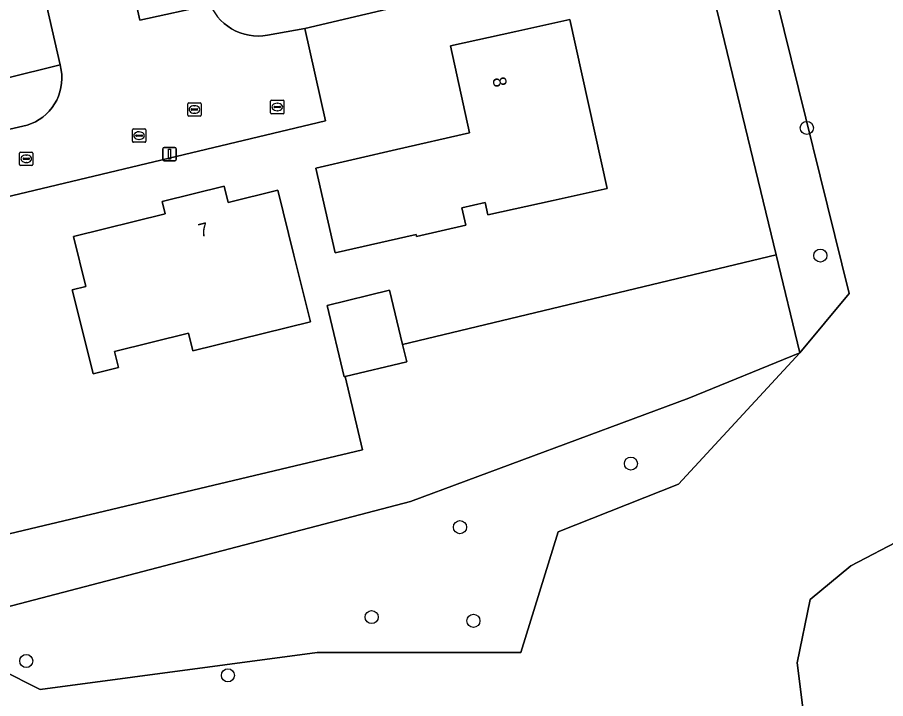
# Model space of a CAD drawing. Extents: x 162026 to 163502, y 387295 to 388169.
# Drawn here: x 163110.5 to 163175.3, y 387430.9 to 387481.7 of the extents above; entities that cross this region are included whole.
import ezdxf

# ---------------------------------------------------------------- set-up
doc = ezdxf.new("R2010")
doc.units = 0
for name, color, linetype in [('IMGEO_Boom', 7, 'Continuous'), ('IMGEO_Erf', 7, 'Continuous'), ('IMGEO_Grasland_overig', 7, 'Continuous'), ('IMGEO_Groenvoorziening', 7, 'Continuous'), ('IMGEO_Kolk', 7, 'Continuous'), ('IMGEO_Lichtmast', 7, 'Continuous'), ('IMGEO_Loofbos', 7, 'Continuous'), ('IMGEO_Pand', 7, 'Continuous'), ('IMGEO_Pand_nummerreeks', 7, 'Continuous'), ('IMGEO_Parkeervlak_open', 7, 'Continuous'), ('IMGEO_Rijbaan_lokaal_open', 7, 'Continuous'), ('IMGEO_Rioolput', 7, 'Continuous')]:
    doc.layers.add(name, color=color, linetype=linetype)

msp = doc.modelspace()

# ---------------------------------------------------------------- linework, layer by layer
at = {"layer": 'IMGEO_Boom'}
for centre in [(163169.457, 387473.49), (163170.463, 387463.955), (163156.319, 387448.426), (163143.557, 387443.678), (163136.963, 387436.964), (163144.558, 387436.689), (163111.173, 387433.688), (163126.234, 387432.614)]:
    msp.add_circle(centre, 0.489, dxfattribs=at)
at = {"layer": 'IMGEO_Erf'}
msp.add_lwpolyline([(163105.559, 387476.193), (163113.698, 387478.208), (163108.706, 387500), (163114.189, 387501.236), (163110.361, 387518.295)], dxfattribs=at)
for points in [[(163139.276, 387457.31), (163167.164, 387464.015), (163161.396, 387487.885), (163159.735, 387487.468), (163131.982, 387480.912), (163133.512, 387474.009), (163102.867, 387466.713), (163108.404, 387442.828), (163136.278, 387449.464), (163134.99, 387454.924), (163134.904, 387454.903), (163133.629, 387460.241), (163138.306, 387461.37)], [(163145.426, 387467.927), (163143.699, 387467.534), (163143.991, 387466.222), (163140.308, 387465.386), (163140.274, 387465.534), (163134.233, 387464.154), (163132.785, 387470.494), (163138.826, 387471.874), (163144.277, 387473.119), (163142.839, 387479.62), (163147.722, 387480.7), (163151.747, 387481.59), (163154.541, 387468.96), (163150.516, 387468.07), (163145.633, 387466.99)], [(163118.061, 387455.607), (163116.159, 387455.135), (163115.81, 387456.538), (163114.605, 387461.39), (163115.619, 387461.641), (163114.69, 387465.38), (163121.545, 387467.082), (163121.319, 387467.995), (163125.954, 387469.146), (163126.26, 387467.913), (163129.953, 387468.83), (163131.158, 387463.978), (163132.39, 387459.021), (163123.609, 387456.84), (163123.283, 387458.154), (163117.768, 387456.784)]]:
    msp.add_lwpolyline(points, close=True, dxfattribs=at)
at = {"layer": 'IMGEO_Grasland_overig'}
for points in [[(163159.209, 387626.077), (163171.638, 387586.945), (163172.766, 387583.395), (163173.937, 387559.572), (163174.177, 387554.684), (163148.678, 387544.984), (163148.036, 387518.538), (163160.112, 387511.678), (163161.825, 387504.85), (163172.619, 387461.127), (163168.933, 387456.694), (163159.884, 387446.894), (163150.889, 387443.322), (163148.11, 387434.326), (163132.897, 387434.326), (163112.224, 387431.558), (163103.302, 387436.043), (163099.222, 387426.903)], [(163175.439, 387427.252), (163170.52, 387427.718), (163169.224, 387429.581), (163168.721, 387433.556), (163169.691, 387438.266), (163172.739, 387440.795), (163176.652, 387442.838)]]:
    msp.add_lwpolyline(points, dxfattribs=at)
at = {"layer": 'IMGEO_Groenvoorziening'}
for points in [[(163131.982, 387480.912), (163159.735, 387487.468), (163159.005, 387490.569), (163124.694, 387483.343), (163124.789, 387483.008), (163124.914, 387482.682), (163125.067, 387482.37), (163125.248, 387482.072), (163125.455, 387481.791), (163125.686, 387481.53), (163125.939, 387481.291), (163126.212, 387481.075), (163126.504, 387480.884), (163126.812, 387480.721), (163127.133, 387480.585), (163127.465, 387480.479), (163127.805, 387480.403), (163128.15, 387480.357), (163128.499, 387480.342), (163128.847, 387480.359), (163129.182, 387480.405)], [(163134.99, 387454.924), (163136.278, 387449.464), (163108.404, 387442.828), (163109.608, 387437.689), (163139.875, 387445.591), (163160.645, 387453.32), (163168.933, 387456.694), (163167.164, 387464.015), (163139.276, 387457.31), (163139.584, 387456.021)]]:
    msp.add_lwpolyline(points, close=True, dxfattribs=at)
msp.add_lwpolyline([(163085.044, 387467.645), (163111.244, 387473.698), (163111.554, 387473.81), (163111.853, 387473.949), (163112.138, 387474.114), (163112.408, 387474.304), (163112.659, 387474.517), (163112.891, 387474.752), (163113.1, 387475.007), (163113.286, 387475.279), (163113.447, 387475.567), (163113.581, 387475.868), (163113.688, 387476.18), (163113.767, 387476.5), (163113.817, 387476.826), (163113.837, 387477.155), (163113.828, 387477.485), (163113.791, 387477.804), (163113.698, 387478.208), (163105.559, 387476.193)], dxfattribs=at)
at = {"layer": 'IMGEO_Kolk'}
for p, q in [((163123.229, 387474.442), (163123.229, 387475.294)), ((163123.304, 387475.368), (163124.156, 387475.368)), ((163123.488, 387474.862), (163123.488, 387474.874)), ((163123.926, 387474.825), (163123.528, 387474.825)), ((163123.531, 387474.911), (163123.929, 387474.911)), ((163123.717, 387475.148), (163123.742, 387475.148)), ((163123.972, 387474.874), (163123.972, 387474.862)), ((163124.23, 387475.294), (163124.23, 387474.442)), ((163124.156, 387474.368), (163123.304, 387474.368)), ((163123.74, 387474.588), (163123.715, 387474.588)), ((163110.673, 387470.76), (163110.673, 387471.612)), ((163110.748, 387471.686), (163111.6, 387471.686)), ((163111.674, 387471.612), (163111.674, 387470.76)), ((163110.932, 387471.18), (163110.932, 387471.192)), ((163111.37, 387471.143), (163110.972, 387471.143)), ((163110.975, 387471.229), (163111.373, 387471.229)), ((163111.161, 387471.466), (163111.186, 387471.466)), ((163111.416, 387471.192), (163111.416, 387471.18)), ((163111.6, 387470.686), (163110.748, 387470.686)), ((163111.184, 387470.906), (163111.159, 387470.906))]:
    msp.add_line(p, q, dxfattribs=at)
for points in [[(163123.229, 387474.442), (163123.229, 387475.294)], [(163123.304, 387475.368), (163124.156, 387475.368)], [(163124.23, 387475.294), (163124.23, 387474.442)], [(163124.156, 387474.368), (163123.304, 387474.368)], [(163110.673, 387470.76), (163110.673, 387471.612)], [(163110.748, 387471.686), (163111.6, 387471.686)], [(163111.674, 387471.612), (163111.674, 387470.76)], [(163111.6, 387470.686), (163110.748, 387470.686)]]:
    msp.add_lwpolyline(points, dxfattribs=at)
for centre, radius, start, end in [((163123.306, 387475.292), 0.0765, 91.55205, 178.44795), ((163123.306, 387475.292), 0.0765, 91.55205, 178.44795), ((163123.528, 387474.871), 0.0403, 85.87752, 175.75265), ((163123.525, 387474.861), 0.0366, 178.93798, 274.71019), ((163123.929, 387474.868), 0.043, 264.86636, 352.45326), ((163123.933, 387474.873), 0.0386, 1.73085, 96.63898), ((163124.154, 387475.292), 0.0765, 1.55205, 88.44795), ((163124.154, 387475.292), 0.0765, 1.55205, 88.44795), ((163123.306, 387474.444), 0.0765, 181.55205, 268.44795), ((163123.306, 387474.444), 0.0765, 181.55205, 268.44795), ((163124.154, 387474.444), 0.0765, 271.55205, 358.44795), ((163124.154, 387474.444), 0.0765, 271.55205, 358.44795), ((163110.75, 387471.61), 0.0765, 91.55205, 178.44795), ((163110.75, 387471.61), 0.0765, 91.55205, 178.44795), ((163111.598, 387471.61), 0.0765, 1.55205, 88.44795), ((163111.598, 387471.61), 0.0765, 1.55205, 88.44795), ((163110.972, 387471.189), 0.0403, 85.87752, 175.75265), ((163110.969, 387471.179), 0.0366, 178.93798, 274.71019), ((163111.373, 387471.186), 0.043, 264.86636, 352.45326), ((163111.377, 387471.191), 0.0386, 1.73085, 96.63898), ((163110.75, 387470.762), 0.0765, 181.55205, 268.44795), ((163110.75, 387470.762), 0.0765, 181.55205, 268.44795), ((163111.598, 387470.762), 0.0765, 271.55205, 358.44795), ((163111.598, 387470.762), 0.0765, 271.55205, 358.44795)]:
    msp.add_arc(centre, radius, start, end, dxfattribs=at)
for centre, major_axis, ratio, start_param, end_param in [((163123.716, 387474.868), (-0.387, 0.002), 0.722429, 4.712389, 7.853982), ((163123.741, 387474.868), (-0.39, 0.002), 0.717154, 1.570796, 4.712389), ((163111.16, 387471.186), (-0.387, 0.002), 0.722429, 4.712389, 7.853982), ((163111.185, 387471.186), (-0.39, 0.002), 0.717154, 1.570796, 4.712389)]:
    msp.add_ellipse(centre, major_axis=major_axis, ratio=ratio, start_param=start_param, end_param=end_param, dxfattribs=at)
at = {"layer": 'IMGEO_Lichtmast'}
for p, q in [((163121.369, 387471.133), (163121.369, 387471.933)), ((163121.369, 387471.933), (163121.369, 387471.133)), ((163121.469, 387472.033), (163122.259, 387472.033)), ((163122.259, 387472.033), (163121.469, 387472.033)), ((163122.359, 387471.933), (163122.359, 387471.133)), ((163122.359, 387471.133), (163122.359, 387471.933)), ((163122.259, 387471.033), (163121.469, 387471.033)), ((163121.469, 387471.033), (163122.259, 387471.033))]:
    msp.add_line(p, q, dxfattribs=at)
msp.add_lwpolyline([(163121.789, 387471.908), (163121.939, 387471.908), (163121.939, 387471.158), (163121.789, 387471.158), (163121.789, 387471.908)], dxfattribs=at)
for centre, start, end in [((163121.469, 387471.933), 90, 180), ((163121.469, 387471.933), 90, 180), ((163122.259, 387471.933), 0, 90), ((163122.259, 387471.933), 360, 90), ((163121.469, 387471.133), 180, 270), ((163121.469, 387471.133), 180, 270), ((163122.259, 387471.133), 270, 0), ((163122.259, 387471.133), 270, 0)]:
    msp.add_arc(centre, 0.1, start, end, dxfattribs=at)
at = {"layer": 'IMGEO_Loofbos'}
for points in [[(163161.825, 387504.85), (163155.952, 387503.549), (163156.448, 387501.44), (163156.787, 387500), (163158.72, 387491.783), (163159.005, 387490.569), (163159.735, 387487.468), (163161.396, 387487.885), (163167.164, 387464.015), (163168.933, 387456.694), (163172.619, 387461.127)], [(163168.933, 387456.694), (163160.645, 387453.32), (163139.875, 387445.591), (163109.608, 387437.689), (163103.302, 387436.043), (163112.224, 387431.558), (163132.897, 387434.326), (163148.11, 387434.326), (163150.889, 387443.322), (163159.884, 387446.894)], [(163193.1, 387438.335), (163185.959, 387447.312), (163182.055, 387444.778), (163176.652, 387442.838), (163172.739, 387440.795), (163169.691, 387438.266), (163168.721, 387433.556), (163169.224, 387429.581), (163170.52, 387427.718), (163175.439, 387427.252), (163178.539, 387427.791), (163179.819, 387428.781), (163183.729, 387430.28), (163187.178, 387429.926), (163189.64, 387429.989), (163191.51, 387432.205), (163193.658, 387435.669), (163193.77, 387436.77)]]:
    msp.add_lwpolyline(points, close=True, dxfattribs=at)
at = {"layer": 'IMGEO_Pand'}
for points in [[(163145.633, 387466.99), (163150.516, 387468.07), (163154.541, 387468.96), (163151.747, 387481.59), (163147.722, 387480.7), (163142.839, 387479.62), (163144.277, 387473.119), (163138.826, 387471.874), (163132.785, 387470.494), (163134.233, 387464.154), (163140.274, 387465.534), (163140.308, 387465.386), (163143.991, 387466.222), (163143.699, 387467.534), (163145.426, 387467.927)], [(163117.768, 387456.784), (163123.283, 387458.154), (163123.609, 387456.84), (163132.39, 387459.021), (163131.158, 387463.978), (163129.953, 387468.83), (163126.26, 387467.913), (163125.954, 387469.146), (163121.319, 387467.995), (163121.545, 387467.082), (163114.69, 387465.38), (163115.619, 387461.641), (163114.605, 387461.39), (163115.81, 387456.538), (163116.159, 387455.135), (163118.061, 387455.607)], [(163138.306, 387461.37), (163133.629, 387460.241), (163134.904, 387454.903), (163134.99, 387454.924), (163139.584, 387456.021), (163139.276, 387457.31)]]:
    msp.add_lwpolyline(points, close=True, dxfattribs=at)
at = {"layer": 'IMGEO_Parkeervlak_open'}
msp.add_lwpolyline([(163121.332, 387497.54), (163116.395, 387496.371), (163116.918, 387493.982), (163119.646, 387481.528), (163124.914, 387482.682), (163124.789, 387483.008), (163124.694, 387483.343)], close=True, dxfattribs=at)
at = {"layer": 'IMGEO_Rijbaan_lokaal_open'}
for points in [[(163108.706, 387500), (163113.698, 387478.208), (163113.791, 387477.804), (163113.828, 387477.485), (163113.837, 387477.155), (163113.817, 387476.826), (163113.767, 387476.5), (163113.688, 387476.18), (163113.581, 387475.868), (163113.447, 387475.567), (163113.286, 387475.279), (163113.1, 387475.007), (163112.891, 387474.752), (163112.659, 387474.517), (163112.408, 387474.304), (163112.138, 387474.114), (163111.853, 387473.949), (163111.554, 387473.81), (163111.244, 387473.698), (163085.044, 387467.645)], [(163124.914, 387482.682), (163119.646, 387481.528), (163116.918, 387493.982)], [(163133.512, 387474.009), (163131.982, 387480.912), (163129.182, 387480.405), (163128.847, 387480.359), (163128.499, 387480.342), (163128.15, 387480.357), (163127.805, 387480.403), (163127.465, 387480.479), (163127.133, 387480.585), (163126.812, 387480.721), (163126.504, 387480.884), (163126.212, 387481.075), (163125.939, 387481.291), (163125.686, 387481.53), (163125.455, 387481.791)], [(162968.188, 387430.619), (162970.493, 387430.973), (162980.182, 387432.545), (163000, 387435.073), (163000.218, 387435.101), (163014.567, 387439.838), (163038.346, 387449.971), (163051.021, 387453.764), (163079.193, 387461.251), (163081.033, 387461.656), (163095.64, 387465.102), (163102.867, 387466.713), (163133.512, 387474.009)]]:
    msp.add_lwpolyline(points, dxfattribs=at)
at = {"layer": 'IMGEO_Rioolput'}
for p, q in [((163129.417, 387474.626), (163129.417, 387475.478)), ((163129.492, 387475.552), (163130.344, 387475.552)), ((163130.418, 387475.478), (163130.418, 387474.626)), ((163129.676, 387475.046), (163129.676, 387475.058)), ((163130.114, 387475.009), (163129.716, 387475.009)), ((163129.719, 387475.095), (163130.117, 387475.095)), ((163129.905, 387475.332), (163129.93, 387475.332)), ((163130.16, 387475.058), (163130.16, 387475.046)), ((163130.344, 387474.552), (163129.492, 387474.552)), ((163129.928, 387474.772), (163129.903, 387474.772)), ((163119.099, 387472.488), (163119.099, 387473.34)), ((163119.174, 387473.414), (163120.026, 387473.414)), ((163119.358, 387472.908), (163119.358, 387472.92)), ((163119.796, 387472.871), (163119.398, 387472.871)), ((163119.401, 387472.957), (163119.799, 387472.957)), ((163119.587, 387473.194), (163119.612, 387473.194)), ((163119.842, 387472.92), (163119.842, 387472.908)), ((163120.1, 387473.34), (163120.1, 387472.488)), ((163120.026, 387472.414), (163119.174, 387472.414)), ((163119.61, 387472.634), (163119.585, 387472.634))]:
    msp.add_line(p, q, dxfattribs=at)
for points in [[(163129.417, 387474.626), (163129.417, 387475.478)], [(163129.492, 387475.552), (163130.344, 387475.552)], [(163130.418, 387475.478), (163130.418, 387474.626)], [(163130.344, 387474.552), (163129.492, 387474.552)], [(163119.099, 387472.488), (163119.099, 387473.34)], [(163119.174, 387473.414), (163120.026, 387473.414)], [(163120.1, 387473.34), (163120.1, 387472.488)], [(163120.026, 387472.414), (163119.174, 387472.414)]]:
    msp.add_lwpolyline(points, dxfattribs=at)
for centre, radius, start, end in [((163129.494, 387475.476), 0.0765, 91.55205, 178.44795), ((163129.494, 387475.476), 0.0765, 91.55205, 178.44795), ((163130.342, 387475.476), 0.0765, 1.55205, 88.44795), ((163130.342, 387475.476), 0.0765, 1.55205, 88.44795), ((163129.716, 387475.055), 0.0403, 85.87752, 175.75265), ((163129.713, 387475.045), 0.0366, 178.93798, 274.71019), ((163130.117, 387475.052), 0.043, 264.86636, 352.45326), ((163130.121, 387475.057), 0.0386, 1.73085, 96.63898), ((163129.494, 387474.628), 0.0765, 181.55205, 268.44795), ((163129.494, 387474.628), 0.0765, 181.55205, 268.44795), ((163130.342, 387474.628), 0.0765, 271.55205, 358.44795), ((163130.342, 387474.628), 0.0765, 271.55205, 358.44795), ((163119.176, 387473.338), 0.0765, 91.55205, 178.44795), ((163119.176, 387473.338), 0.0765, 91.55205, 178.44795), ((163119.398, 387472.917), 0.0403, 85.87752, 175.75265), ((163119.395, 387472.907), 0.0366, 178.93798, 274.71019), ((163119.799, 387472.914), 0.043, 264.86636, 352.45326), ((163119.803, 387472.919), 0.0386, 1.73085, 96.63898), ((163120.024, 387473.338), 0.0765, 1.55205, 88.44795), ((163120.024, 387473.338), 0.0765, 1.55205, 88.44795), ((163119.176, 387472.49), 0.0765, 181.55205, 268.44795), ((163119.176, 387472.49), 0.0765, 181.55205, 268.44795), ((163120.024, 387472.49), 0.0765, 271.55205, 358.44795), ((163120.024, 387472.49), 0.0765, 271.55205, 358.44795)]:
    msp.add_arc(centre, radius, start, end, dxfattribs=at)
for centre, major_axis, ratio, start_param, end_param in [((163129.904, 387475.052), (-0.387, 0.002), 0.722429, 4.712389, 7.853982), ((163129.929, 387475.052), (-0.39, 0.002), 0.717154, 1.570796, 4.712389), ((163119.586, 387472.914), (-0.387, 0.002), 0.722429, 4.712389, 7.853982), ((163119.611, 387472.914), (-0.39, 0.002), 0.717154, 1.570796, 4.712389)]:
    msp.add_ellipse(centre, major_axis=major_axis, ratio=ratio, start_param=start_param, end_param=end_param, dxfattribs=at)

# ---------------------------------------------------------------- texts
at = {"layer": 'IMGEO_Pand_nummerreeks'}
for s, rotation, p in [('8', 282.47404, (163145.961, 387477.179)), ('7', 13.94604, (163124.159, 387465.321))]:
    msp.add_text(s, height=1, rotation=rotation, dxfattribs=at).set_placement(p)

doc.saveas('drawing.dxf')
